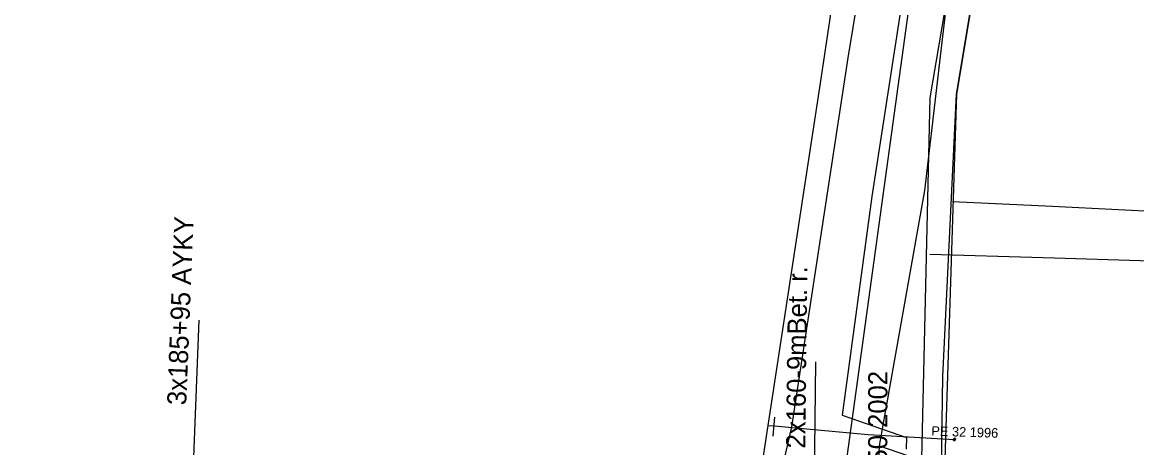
# Model space of a CAD drawing. Extents: x -746464 to -745690, y -1051581 to -1049993.
# Drawn here: x -745980.2 to -745922, y -1051011.9 to -1050989.7 of the extents above; entities that cross this region are included whole.
import ezdxf

# ---------------------------------------------------------------- set-up
doc = ezdxf.new("R2010")
doc.units = 0
for name, color, linetype in [('04_CETIN_sdelovaci_podzem', 7, 'Continuous'), ('45_Eltodo_vedeni_NN_zemni', 7, 'Continuous'), ('48_Prazs_plynarenska_STL', 7, 'Continuous'), ('48_Prazs_plynarenska_STL_popisy', 7, 'Continuous'), ('51_PVaK_kanal_negravitacni_overena poloha', 7, 'Continuous'), ('51_PVaK_vodovod_chranicky_objekty', 7, 'Continuous'), ('51_PVaK_vodovod_overena poloha_pripojka', 7, 'Continuous'), ('51_PVaK_vodovod_overena poloha_rad', 7, 'Continuous'), ('55_PREdi_NN', 7, 'Continuous'), ('55_PREdi_NN_popisy', 7, 'Continuous'), ('55_PREdi_stavby_popisy', 7, 'Continuous')]:
    doc.layers.add(name, color=color, linetype=linetype)

msp = doc.modelspace()

# ---------------------------------------------------------------- linework, layer by layer
at = {"layer": '04_CETIN_sdelovaci_podzem'}
for points in [[(-745935.44, -1051011.78), (-745933.08, -1050998.46), (-745931.59, -1050985.81), (-745929.11, -1050980.04), (-745927.99, -1050979.19), (-745925.39, -1050979.32), (-745925.27, -1050978.86), (-745922.89, -1050971.35), (-745922.49, -1050970.43), (-745924.73, -1050966.62), (-745927.06, -1050961.26), (-745927.77, -1050956.54), (-745928.49, -1050954.94), (-745927.95, -1050949.17), (-745926.9, -1050938.73)], [(-745933.47, -1051023.93), (-745934.91, -1051020.56), (-745935.77, -1051018.61), (-745935.44, -1051011.78)], [(-745935.44, -1051011.78), (-745931.5, -1051013.15)]]:
    msp.add_lwpolyline(points, dxfattribs=at)
at = {"layer": '45_Eltodo_vedeni_NN_zemni'}
msp.add_lwpolyline([(-745937.853, -1051017.666), (-745933.528, -1050986.207)], dxfattribs=at)
at = {"layer": '48_Prazs_plynarenska_STL'}
msp.add_lwpolyline([(-745924.24, -1050897.439), (-745924.39, -1050898.5), (-745926.58, -1050914.43), (-745928.11, -1050927.89), (-745929.03, -1050935.56), (-745929.042, -1050935.678), (-745929.45, -1050939.54), (-745929.68, -1050942.17), (-745930.6, -1050952.07), (-745931.04, -1050958.72), (-745931.04, -1050959.41), (-745931.16, -1050963.77), (-745931.63, -1050972.21), (-745932.22, -1050976.26), (-745932.83, -1050980.22), (-745934.11, -1050987.61), (-745935.84, -1050998.78), (-745937.38, -1051010.18), (-745934.03, -1051011.36), (-745934.04, -1051011.96)], dxfattribs=at)
at = {"layer": '51_PVaK_kanal_negravitacni_overena poloha'}
msp.add_lwpolyline([(-745922.09, -1050974.21), (-745923.04, -1050973.57), (-745924.15, -1050973.64), (-745926.06, -1050973.83), (-745930.88, -1050975.73), (-745932.31, -1050976.91), (-745933.49, -1050978.11), (-745935.29, -1050980.65), (-745937.09, -1050991.54), (-745940.03, -1051010.79), (-745942.5, -1051021.59), (-745944.17, -1051024.12), (-745946.392, -1051026.536)], dxfattribs=at)
at = {"layer": '51_PVaK_vodovod_chranicky_objekty'}
for p, q in [((-745940.988, -1051011.29), (-745940.898, -1051010.29)), ((-745931.582, -1051011.507), (-745931.476, -1051011.413)), ((-745931.576, -1051011.407), (-745931.577, -1051011.427)), ((-745931.576, -1051011.407), (-745931.482, -1051011.513)), ((-745931.576, -1051011.407), (-745931.556, -1051011.408)), ((-745931.476, -1051011.413), (-745931.496, -1051011.412)), ((-745931.476, -1051011.413), (-745931.477, -1051011.433)), ((-745931.582, -1051011.507), (-745931.581, -1051011.487)), ((-745931.582, -1051011.507), (-745931.562, -1051011.508)), ((-745931.482, -1051011.513), (-745931.502, -1051011.512)), ((-745931.482, -1051011.513), (-745931.481, -1051011.493))]:
    msp.add_line(p, q, dxfattribs=at)
msp.add_lwpolyline([(-745931.479, -1051011.463), (-745931.479, -1051011.458), (-745931.479, -1051011.453), (-745931.48, -1051011.448), (-745931.482, -1051011.443), (-745931.485, -1051011.437), (-745931.487, -1051011.433), (-745931.49, -1051011.429), (-745931.494, -1051011.425), (-745931.498, -1051011.422), (-745931.501, -1051011.418), (-745931.506, -1051011.415), (-745931.511, -1051011.413), (-745931.516, -1051011.412), (-745931.521, -1051011.41), (-745931.526, -1051011.41), (-745931.531, -1051011.41), (-745931.536, -1051011.41), (-745931.541, -1051011.411), (-745931.546, -1051011.413), (-745931.551, -1051011.415), (-745931.555, -1051011.418), (-745931.56, -1051011.421), (-745931.564, -1051011.425), (-745931.567, -1051011.429), (-745931.57, -1051011.432), (-745931.574, -1051011.437), (-745931.576, -1051011.442), (-745931.577, -1051011.447), (-745931.579, -1051011.452), (-745931.579, -1051011.457), (-745931.579, -1051011.462), (-745931.578, -1051011.467), (-745931.578, -1051011.472), (-745931.576, -1051011.477), (-745931.573, -1051011.482), (-745931.571, -1051011.486), (-745931.568, -1051011.491), (-745931.564, -1051011.495), (-745931.56, -1051011.498), (-745931.556, -1051011.501), (-745931.552, -1051011.505), (-745931.547, -1051011.507), (-745931.542, -1051011.508), (-745931.537, -1051011.509), (-745931.532, -1051011.51), (-745931.527, -1051011.51), (-745931.522, -1051011.509), (-745931.517, -1051011.509), (-745931.512, -1051011.507), (-745931.507, -1051011.504), (-745931.502, -1051011.502), (-745931.498, -1051011.499), (-745931.494, -1051011.495), (-745931.491, -1051011.491), (-745931.488, -1051011.487), (-745931.484, -1051011.483), (-745931.482, -1051011.478), (-745931.481, -1051011.473), (-745931.479, -1051011.468), (-745931.479, -1051011.463)], dxfattribs=at)
at = {"layer": '51_PVaK_vodovod_overena poloha_pripojka'}
msp.add_line((-745941.27, -1051010.72), (-745940.94, -1051010.75), dxfattribs=at)
msp.add_lwpolyline([(-745940.94, -1051010.75), (-745936.03, -1051011.19), (-745931.53, -1051011.46)], dxfattribs=at)
at = {"layer": '51_PVaK_vodovod_overena poloha_rad'}
msp.add_lwpolyline([(-745930.78, -1050957.82), (-745933.39, -1050957.47), (-745935.02, -1050968.05), (-745936.34, -1050978.19), (-745938.53, -1050992.87), (-745941.27, -1051010.72), (-745942.84, -1051021.08), (-745945.52, -1051023.03)], dxfattribs=at)
at = {"layer": '55_PREdi_NN'}
for points in [[(-745932.338, -1051022.282), (-745932.127, -1051008.162), (-745931.416, -1050993.444), (-745929.063, -1050979.386), (-745924.123, -1050973.879), (-745928.821, -1050966.705), (-745929.975, -1050965.56), (-745928.205, -1050950.605)], [(-745994.018, -1051019.111), (-745994.063, -1051020.123), (-745951.022, -1051022.089), (-745933.461, -1051022.259), (-745932.788, -1050993.628), (-745930.263, -1050978.766), (-745925.944, -1050974.322)], [(-745924.934, -1050974.783), (-745929.063, -1050979.386), (-745931.416, -1050993.444), (-745932.338, -1051022.282), (-745930.504, -1051024.117), (-745927.354, -1051025.768), (-745925.664, -1051026.298), (-745922.716, -1051026.624), (-745922.673, -1051025.544)]]:
    msp.add_lwpolyline(points, dxfattribs=at)
at = {"layer": '55_PREdi_NN_popisy'}
for points in [[(-745931.625, -1050999.046), (-745926.404, -1050999.281), (-745917.48, -1050999.741)], [(-745932.804, -1051001.795), (-745926.299, -1051001.973), (-745917.368, -1051002.266)], [(-745971.529, -1051021.006), (-745971.295, -1051014.166), (-745970.945, -1051005.237)]]:
    msp.add_lwpolyline(points, dxfattribs=at)
at = {"layer": '55_PREdi_stavby_popisy'}
msp.add_lwpolyline([(-745938.896, -1051021.77), (-745938.868, -1051016.464), (-745938.762, -1051007.406)], dxfattribs=at)

# ---------------------------------------------------------------- texts
at = {"layer": '48_Prazs_plynarenska_STL_popisy'}
for s, height, rotation, p in [('STL PE 50 2002', 1, 89.88987, (-745935.043, -1051017.693)), ('PE 32 1996', 0.5, 358.17953, (-745932.739, -1051011.26))]:
    msp.add_text(s, height=height, rotation=rotation, dxfattribs=at).set_placement(p)
at = {"layer": '55_PREdi_NN_popisy'}
msp.add_text('3x185+95 AYKY', height=1, rotation=87.75554, dxfattribs=at).set_placement((-745971.62, -1051009.681))
at = {"layer": '55_PREdi_stavby_popisy'}
msp.add_text('2x160-9mBet. r.', height=1, rotation=89.32996, dxfattribs=at).set_placement((-745939.315, -1051011.929))

doc.saveas('drawing.dxf')
